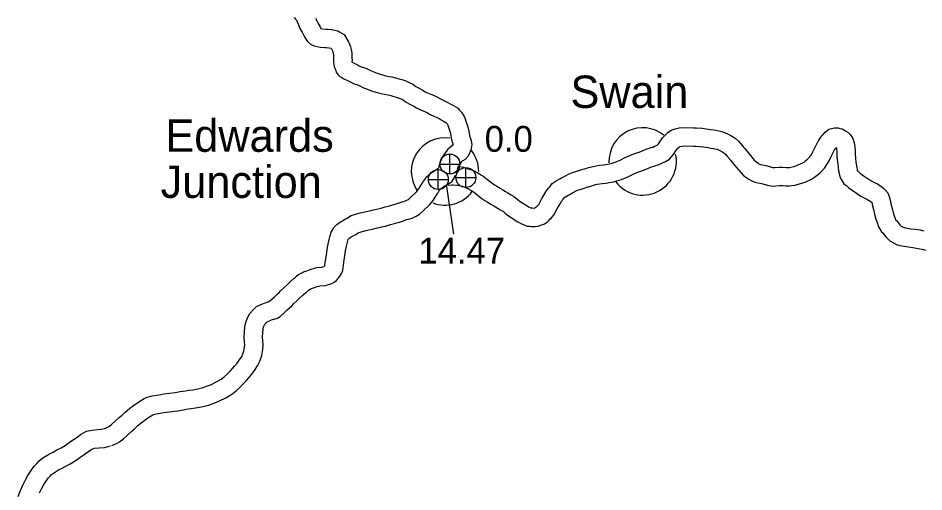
# Model space of a CAD drawing. Extents: x -939622 to -934245, y 1383184 to 1385301.
# Drawn here: x -935314.45 to -935270.12, y 1384000.45 to 1384023.64 of the extents above; entities that cross this region are included whole.
import ezdxf

# ---------------------------------------------------------------- set-up
doc = ezdxf.new("R2010")
doc.units = 0
for name, color, linetype in [('Level 10', 7, 'Continuous'), ('Level 24', 7, 'Continuous'), ('Level 25', 7, 'Continuous'), ('Level 26', 7, 'Continuous')]:
    doc.layers.add(name, color=color, linetype=linetype)

msp = doc.modelspace()

# ---------------------------------------------------------------- linework, layer by layer
at = {"layer": 'Level 10'}
for points in [[(-935300.939, 1384023.673), (-935300.871, 1384023.593), (-935300.826, 1384023.532), (-935300.787, 1384023.457), (-935300.723, 1384023.306), (-935300.657, 1384023.134), (-935300.611, 1384023.054), (-935300.556, 1384022.949), (-935300.464, 1384022.781), (-935300.436, 1384022.728), (-935300.387, 1384022.64), (-935300.296, 1384022.499), (-935300.142, 1384022.363), (-935299.969, 1384022.291)], [(-935299.889, 1384023.644), (-935299.842, 1384023.521), (-935299.822, 1384023.486), (-935299.763, 1384023.374), (-935299.671, 1384023.206), (-935299.632, 1384023.132)], [(-935299.632, 1384023.132), (-935299.551, 1384023.116), (-935299.392, 1384023.107), (-935299.273, 1384023.099), (-935299.118, 1384023.083), (-935299.038, 1384023.069), (-935298.805, 1384023.011), (-935298.715, 1384022.974), (-935298.486, 1384022.845), (-935298.276, 1384022.487), (-935298.262, 1384022.448), (-935298.25, 1384022.421), (-935298.215, 1384022.319), (-935298.184, 1384022.23), (-935298.156, 1384022.1), (-935298.121, 1384021.943), (-935298.119, 1384021.835), (-935298.112, 1384021.712), (-935298.11, 1384021.566), (-935298.115, 1384021.517), (-935298.113, 1384021.502), (-935298.11, 1384021.483), (-935298.076, 1384021.462), (-935298.006, 1384021.431), (-935297.91, 1384021.391), (-935297.836, 1384021.353), (-935297.752, 1384021.307), (-935297.658, 1384021.262), (-935297.577, 1384021.235), (-935297.395, 1384021.17), (-935297.207, 1384021.07), (-935296.886, 1384020.944), (-935296.824, 1384020.923), (-935296.735, 1384020.891), (-935296.602, 1384020.858), (-935296.463, 1384020.821), (-935296.38, 1384020.8), (-935296.303, 1384020.79), (-935296.158, 1384020.763), (-935295.978, 1384020.721), (-935295.804, 1384020.668), (-935295.677, 1384020.631), (-935295.48, 1384020.562), (-935295.308, 1384020.491), (-935295.125, 1384020.402), (-935294.993, 1384020.298), (-935294.891, 1384020.243), (-935294.643, 1384020.109), (-935294.526, 1384020.038), (-935294.411, 1384019.984), (-935294.246, 1384019.912), (-935294.121, 1384019.864), (-935293.987, 1384019.797), (-935293.847, 1384019.714), (-935293.716, 1384019.648), (-935293.586, 1384019.588), (-935293.427, 1384019.516), (-935293.312, 1384019.446), (-935293.167, 1384019.372), (-935292.952, 1384019.24), (-935292.848, 1384019.13), (-935292.752, 1384019.04), (-935292.615, 1384018.822), (-935292.578, 1384018.711), (-935292.532, 1384018.599), (-935292.476, 1384018.41), (-935292.408, 1384018.195), (-935292.381, 1384018.026), (-935292.355, 1384017.876), (-935292.334, 1384017.799), (-935292.317, 1384017.744), (-935292.282, 1384017.639), (-935292.241, 1384017.447), (-935292.279, 1384017.261), (-935292.3, 1384017.184), (-935292.325, 1384017.106), (-935292.353, 1384017.021), (-935292.428, 1384016.874), (-935292.568, 1384016.72), (-935292.681, 1384016.661), (-935292.737, 1384016.624), (-935292.747, 1384016.615), (-935292.798, 1384016.537), (-935292.904, 1384016.384), (-935292.911, 1384016.37), (-935292.94, 1384016.273), (-935292.966, 1384016.208), (-935292.98, 1384016.167), (-935292.993, 1384016.122), (-935293.004, 1384016.082), (-935293.017, 1384016.038)], [(-935299.969, 1384022.291), (-935299.823, 1384022.252), (-935299.662, 1384022.22), (-935299.448, 1384022.209), (-935299.351, 1384022.202), (-935299.241, 1384022.191), (-935299.225, 1384022.188), (-935299.13, 1384022.164), (-935299.095, 1384022.105), (-935299.086, 1384022.085), (-935299.065, 1384022.024), (-935299.052, 1384021.988), (-935299.035, 1384021.908), (-935299.019, 1384021.838), (-935299.019, 1384021.801), (-935299.011, 1384021.678), (-935299.01, 1384021.608), (-935299.021, 1384021.506), (-935299.003, 1384021.371), (-935298.987, 1384021.27), (-935298.955, 1384021.172), (-935298.926, 1384021.102), (-935298.91, 1384021.069), (-935298.881, 1384020.998), (-935298.787, 1384020.871), (-935298.702, 1384020.787), (-935298.61, 1384020.735), (-935298.503, 1384020.666), (-935298.361, 1384020.604), (-935298.289, 1384020.574), (-935298.259, 1384020.559), (-935298.162, 1384020.505), (-935297.997, 1384020.427), (-935297.872, 1384020.384), (-935297.759, 1384020.344), (-935297.585, 1384020.251), (-935297.194, 1384020.097), (-935297.118, 1384020.072), (-935296.995, 1384020.028), (-935296.827, 1384019.987), (-935296.69, 1384019.949), (-935296.544, 1384019.913), (-935296.44, 1384019.9), (-935296.345, 1384019.883), (-935296.212, 1384019.851), (-935296.061, 1384019.805), (-935295.953, 1384019.774), (-935295.8, 1384019.721), (-935295.677, 1384019.669), (-935295.605, 1384019.635), (-935295.489, 1384019.543), (-935295.319, 1384019.451), (-935295.09, 1384019.327), (-935294.953, 1384019.244), (-935294.784, 1384019.164), (-935294.587, 1384019.078), (-935294.483, 1384019.039), (-935294.418, 1384019.006), (-935294.28, 1384018.924), (-935294.108, 1384018.838), (-935293.961, 1384018.769), (-935293.849, 1384018.719), (-935293.751, 1384018.659), (-935293.607, 1384018.586), (-935293.525, 1384018.536), (-935293.483, 1384018.491), (-935293.452, 1384018.462), (-935293.435, 1384018.435), (-935293.422, 1384018.396), (-935293.382, 1384018.299), (-935293.337, 1384018.147), (-935293.286, 1384017.985), (-935293.268, 1384017.877), (-935293.235, 1384017.686), (-935293.199, 1384017.547), (-935293.173, 1384017.464), (-935293.164, 1384017.438), (-935293.164, 1384017.435), (-935293.17, 1384017.418), (-935293.276, 1384017.346), (-935293.414, 1384017.232), (-935293.492, 1384017.121), (-935293.546, 1384017.038), (-935293.676, 1384016.851), (-935293.75, 1384016.708), (-935293.791, 1384016.569), (-935293.811, 1384016.52), (-935293.838, 1384016.44), (-935293.882, 1384016.293)], [(-935291.545, 1384015.794), (-935291.271, 1384015.572), (-935291.201, 1384015.526), (-935291.13, 1384015.477), (-935291.029, 1384015.418), (-935290.863, 1384015.31), (-935290.836, 1384015.292), (-935290.721, 1384015.234), (-935290.602, 1384015.157), (-935290.485, 1384015.083), (-935290.408, 1384015.036), (-935290.324, 1384014.99), (-935290.206, 1384014.92), (-935290.116, 1384014.857), (-935290.028, 1384014.777), (-935289.958, 1384014.72), (-935289.881, 1384014.67), (-935289.711, 1384014.562), (-935289.674, 1384014.531), (-935289.62, 1384014.505), (-935289.533, 1384014.446), (-935289.482, 1384014.415), (-935289.437, 1384014.391), (-935289.359, 1384014.36), (-935289.331, 1384014.349), (-935289.288, 1384014.345), (-935289.201, 1384014.344), (-935289.177, 1384014.344), (-935289.169, 1384014.348), (-935289.136, 1384014.362), (-935289.105, 1384014.38), (-935289.088, 1384014.396), (-935289.053, 1384014.43), (-935289.011, 1384014.473), (-935288.968, 1384014.519), (-935288.82, 1384014.812), (-935288.743, 1384014.936), (-935288.575, 1384015.215), (-935288.496, 1384015.315), (-935288.433, 1384015.383), (-935288.308, 1384015.54), (-935288.121, 1384015.669), (-935287.94, 1384015.765), (-935287.848, 1384015.821), (-935287.731, 1384015.885), (-935287.482, 1384016.012), (-935287.324, 1384016.079), (-935287.16, 1384016.125), (-935287.048, 1384016.163), (-935286.809, 1384016.252), (-935286.73, 1384016.266), (-935286.613, 1384016.297), (-935286.531, 1384016.321), (-935286.31, 1384016.381), (-935285.996, 1384016.439), (-935285.802, 1384016.46), (-935285.689, 1384016.48), (-935285.503, 1384016.513), (-935285.379, 1384016.545), (-935285.227, 1384016.588), (-935284.99, 1384016.69), (-935284.735, 1384016.817), (-935284.513, 1384016.918), (-935284.317, 1384016.988), (-935284.119, 1384017.056), (-935284.055, 1384017.082), (-935283.797, 1384017.186), (-935283.704, 1384017.219), (-935283.565, 1384017.27), (-935283.415, 1384017.316), (-935283.389, 1384017.329), (-935283.31, 1384017.369), (-935283.162, 1384017.425), (-935283.152, 1384017.432), (-935283.11, 1384017.479), (-935283.042, 1384017.588), (-935282.914, 1384017.772), (-935282.801, 1384017.892), (-935282.658, 1384018.035), (-935282.489, 1384018.153), (-935282.292, 1384018.218), (-935282.095, 1384018.263), (-935281.911, 1384018.287), (-935281.401, 1384018.268), (-935281.268, 1384018.273), (-935280.967, 1384018.253), (-935280.775, 1384018.226), (-935280.546, 1384018.194), (-935280.388, 1384018.167), (-935280.24, 1384018.14), (-935280.151, 1384018.121), (-935279.965, 1384018.078), (-935279.724, 1384017.978), (-935279.569, 1384017.899), (-935279.35, 1384017.761), (-935279.19, 1384017.609), (-935279.08, 1384017.487), (-935278.939, 1384017.315)], [(-935278.941, 1384017.317), (-935278.888, 1384017.253), (-935278.755, 1384017.091), (-935278.6, 1384016.907), (-935278.491, 1384016.775), (-935278.404, 1384016.677), (-935278.362, 1384016.634), (-935278.301, 1384016.588), (-935278.225, 1384016.534), (-935278.189, 1384016.507), (-935278.161, 1384016.492), (-935278.116, 1384016.475), (-935278.037, 1384016.455), (-935277.858, 1384016.418), (-935277.667, 1384016.369), (-935277.521, 1384016.331), (-935277.489, 1384016.326), (-935277.448, 1384016.322), (-935277.417, 1384016.324), (-935277.2, 1384016.339), (-935277.032, 1384016.342), (-935276.849, 1384016.335), (-935276.734, 1384016.333), (-935276.698, 1384016.335), (-935276.623, 1384016.35), (-935276.486, 1384016.382), (-935276.382, 1384016.414), (-935276.268, 1384016.453), (-935276.049, 1384016.554), (-935275.979, 1384016.596), (-935275.895, 1384016.663), (-935275.806, 1384016.732), (-935275.697, 1384016.852), (-935275.607, 1384016.985), (-935275.548, 1384017.095), (-935275.49, 1384017.223), (-935275.306, 1384017.589), (-935275.283, 1384017.623), (-935275.263, 1384017.66), (-935275.158, 1384017.81), (-935275.108, 1384017.871), (-935275.052, 1384017.946), (-935274.951, 1384018.055), (-935274.892, 1384018.1), (-935274.775, 1384018.199), (-935274.632, 1384018.236), (-935274.489, 1384018.276), (-935274.318, 1384018.261), (-935274.228, 1384018.242), (-935274.115, 1384018.214), (-935274.028, 1384018.165), (-935273.947, 1384018.12), (-935273.845, 1384018.054), (-935273.733, 1384017.938), (-935273.609, 1384017.774), (-935273.524, 1384017.546), (-935273.5, 1384017.349), (-935273.481, 1384017.143), (-935273.473, 1384016.957), (-935273.459, 1384016.791), (-935273.442, 1384016.585), (-935273.403, 1384016.306), (-935273.39, 1384016.239), (-935273.375, 1384016.171), (-935273.331, 1384016.142), (-935273.196, 1384016.017), (-935273.097, 1384015.937), (-935272.744, 1384015.704), (-935272.601, 1384015.632), (-935272.5, 1384015.57), (-935272.393, 1384015.523), (-935272.266, 1384015.44), (-935272.162, 1384015.368), (-935272.046, 1384015.273), (-935271.878, 1384015.08), (-935271.816, 1384014.903), (-935271.769, 1384014.73), (-935271.714, 1384014.489), (-935271.659, 1384014.276), (-935271.599, 1384014.051), (-935271.572, 1384013.964), (-935271.545, 1384013.886), (-935271.524, 1384013.827), (-935271.51, 1384013.791), (-935271.5, 1384013.77), (-935271.487, 1384013.749), (-935271.446, 1384013.711), (-935271.347, 1384013.578), (-935271.302, 1384013.52), (-935271.235, 1384013.459), (-935271.172, 1384013.419), (-935271.133, 1384013.401), (-935271.083, 1384013.385), (-935270.913, 1384013.357), (-935270.754, 1384013.331), (-935270.528, 1384013.307), (-935270.304, 1384013.269), (-935270.122, 1384013.23)], [(-935292.113, 1384015.096), (-935291.804, 1384014.845), (-935291.704, 1384014.779), (-935291.612, 1384014.716), (-935291.501, 1384014.651), (-935291.359, 1384014.559), (-935291.289, 1384014.512), (-935291.168, 1384014.452), (-935291.088, 1384014.4), (-935290.962, 1384014.32), (-935290.858, 1384014.256), (-935290.767, 1384014.207), (-935290.697, 1384014.165), (-935290.678, 1384014.152), (-935290.615, 1384014.095), (-935290.491, 1384013.993), (-935290.368, 1384013.913), (-935290.241, 1384013.832), (-935290.163, 1384013.768), (-935290.072, 1384013.724), (-935290.02, 1384013.689), (-935289.925, 1384013.631), (-935289.813, 1384013.572), (-935289.687, 1384013.522), (-935289.534, 1384013.463), (-935289.409, 1384013.453), (-935289.336, 1384013.446), (-935289.202, 1384013.444), (-935289.148, 1384013.445), (-935288.992, 1384013.447), (-935288.82, 1384013.518), (-935288.722, 1384013.559), (-935288.562, 1384013.658), (-935288.473, 1384013.739), (-935288.419, 1384013.791), (-935288.36, 1384013.851), (-935288.244, 1384013.975), (-935288.178, 1384014.085), (-935288.034, 1384014.372), (-935287.976, 1384014.466), (-935287.833, 1384014.702), (-935287.812, 1384014.73), (-935287.75, 1384014.795), (-935287.686, 1384014.876), (-935287.653, 1384014.899), (-935287.495, 1384014.982), (-935287.397, 1384015.042), (-935287.311, 1384015.089), (-935287.101, 1384015.196), (-935287.026, 1384015.228), (-935286.897, 1384015.264), (-935286.747, 1384015.314), (-935286.573, 1384015.38), (-935286.539, 1384015.386), (-935286.369, 1384015.43), (-935286.283, 1384015.456), (-935286.11, 1384015.503), (-935285.866, 1384015.548), (-935285.677, 1384015.568), (-935285.533, 1384015.594), (-935285.312, 1384015.632), (-935285.142, 1384015.676), (-935284.924, 1384015.739), (-935284.612, 1384015.873), (-935284.348, 1384016.005), (-935284.176, 1384016.083), (-935284.021, 1384016.138), (-935283.8, 1384016.214), (-935283.715, 1384016.249), (-935283.477, 1384016.344), (-935283.398, 1384016.373), (-935283.279, 1384016.416), (-935283.082, 1384016.476), (-935282.984, 1384016.525), (-935282.943, 1384016.546), (-935282.763, 1384016.614), (-935282.564, 1384016.737), (-935282.387, 1384016.939), (-935282.291, 1384017.091), (-935282.213, 1384017.204), (-935282.155, 1384017.266), (-935282.08, 1384017.341), (-935282.051, 1384017.35), (-935281.937, 1384017.376), (-935281.869, 1384017.385), (-935281.401, 1384017.368), (-935281.282, 1384017.372), (-935281.06, 1384017.357), (-935280.898, 1384017.334), (-935280.682, 1384017.305), (-935280.545, 1384017.281), (-935280.417, 1384017.258), (-935280.349, 1384017.243), (-935280.24, 1384017.218), (-935280.101, 1384017.16), (-935280.014, 1384017.116), (-935279.906, 1384017.047), (-935279.835, 1384016.98), (-935279.763, 1384016.9), (-935279.635, 1384016.744)], [(-935279.634, 1384016.742), (-935279.583, 1384016.681), (-935279.448, 1384016.516), (-935279.292, 1384016.331), (-935279.175, 1384016.189), (-935279.062, 1384016.062), (-935278.957, 1384015.956), (-935278.831, 1384015.86), (-935278.756, 1384015.807), (-935278.682, 1384015.752), (-935278.541, 1384015.673), (-935278.387, 1384015.615), (-935278.238, 1384015.577), (-935278.061, 1384015.54), (-935277.891, 1384015.497), (-935277.706, 1384015.449), (-935277.6, 1384015.432), (-935277.461, 1384015.42), (-935277.359, 1384015.426), (-935277.163, 1384015.44), (-935277.043, 1384015.441), (-935276.871, 1384015.435), (-935276.716, 1384015.433), (-935276.59, 1384015.439), (-935276.432, 1384015.47), (-935276.252, 1384015.513), (-935276.105, 1384015.557), (-935275.932, 1384015.617), (-935275.626, 1384015.758), (-935275.464, 1384015.857), (-935275.34, 1384015.954), (-935275.192, 1384016.069), (-935274.987, 1384016.296), (-935274.836, 1384016.52), (-935274.742, 1384016.694), (-935274.678, 1384016.833), (-935274.528, 1384017.132), (-935274.511, 1384017.159), (-935274.495, 1384017.188), (-935274.442, 1384017.264), (-935274.402, 1384017.312), (-935274.395, 1384017.253), (-935274.379, 1384017.081), (-935274.371, 1384016.9), (-935274.356, 1384016.717), (-935274.337, 1384016.485), (-935274.291, 1384016.158), (-935274.271, 1384016.057), (-935274.249, 1384015.958), (-935274.219, 1384015.838), (-935274.156, 1384015.716), (-935274.042, 1384015.533), (-935273.888, 1384015.432), (-935273.787, 1384015.337), (-935273.631, 1384015.21), (-935273.197, 1384014.924), (-935273.038, 1384014.844), (-935272.916, 1384014.77), (-935272.823, 1384014.729), (-935272.769, 1384014.694), (-935272.704, 1384014.648), (-935272.674, 1384014.624), (-935272.673, 1384014.623), (-935272.642, 1384014.511), (-935272.589, 1384014.277), (-935272.53, 1384014.047), (-935272.464, 1384013.805), (-935272.428, 1384013.682), (-935272.393, 1384013.586), (-935272.37, 1384013.52), (-935272.334, 1384013.424), (-935272.289, 1384013.337), (-935272.198, 1384013.18), (-935272.117, 1384013.105), (-935272.064, 1384013.035), (-935271.968, 1384012.909), (-935271.78, 1384012.738), (-935271.608, 1384012.631), (-935271.465, 1384012.561), (-935271.292, 1384012.508), (-935271.059, 1384012.469), (-935270.875, 1384012.439), (-935270.651, 1384012.415), (-935270.472, 1384012.385), (-935270.311, 1384012.35)], [(-935292.892, 1384016.377), (-935292.885, 1384016.378), (-935292.759, 1384016.364), (-935292.658, 1384016.34), (-935292.549, 1384016.299), (-935292.472, 1384016.284), (-935292.371, 1384016.252), (-935292.298, 1384016.224), (-935292.215, 1384016.192), (-935292.098, 1384016.142), (-935291.971, 1384016.082), (-935291.804, 1384015.968), (-935291.683, 1384015.899), (-935291.559, 1384015.806)], [(-935299.824, 1384011.431), (-935299.581, 1384011.449), (-935299.541, 1384011.46), (-935299.476, 1384011.477), (-935299.454, 1384011.507), (-935299.451, 1384011.512), (-935299.445, 1384011.526), (-935299.424, 1384011.697), (-935299.381, 1384011.931), (-935299.311, 1384012.406), (-935299.256, 1384012.657), (-935299.229, 1384012.802), (-935299.181, 1384012.995), (-935299.124, 1384013.16), (-935299.072, 1384013.265), (-935299.011, 1384013.367), (-935298.92, 1384013.472), (-935298.847, 1384013.541), (-935298.774, 1384013.596), (-935298.69, 1384013.654), (-935298.612, 1384013.699), (-935298.472, 1384013.786), (-935298.385, 1384013.829), (-935298.152, 1384013.97), (-935297.708, 1384014.106), (-935297.485, 1384014.15), (-935297.337, 1384014.188), (-935297.069, 1384014.257), (-935296.833, 1384014.305), (-935296.687, 1384014.33), (-935296.479, 1384014.395), (-935296.271, 1384014.457), (-935296.13, 1384014.495), (-935296.043, 1384014.515), (-935295.951, 1384014.55), (-935295.805, 1384014.603), (-935295.705, 1384014.635), (-935295.541, 1384014.684), (-935295.454, 1384014.71), (-935295.388, 1384014.739), (-935295.349, 1384014.762), (-935295.217, 1384014.888), (-935294.99, 1384015.095), (-935294.944, 1384015.159), (-935294.871, 1384015.251), (-935294.796, 1384015.362), (-935294.742, 1384015.447), (-935294.681, 1384015.551), (-935294.605, 1384015.665), (-935294.553, 1384015.745), (-935294.472, 1384015.857), (-935294.348, 1384015.976), (-935294.26, 1384016.049), (-935294.194, 1384016.096), (-935294.107, 1384016.155), (-935294.015, 1384016.219), (-935293.945, 1384016.257), (-935293.879, 1384016.294)], [(-935293.057, 1384015.943), (-935293.239, 1384015.622)], [(-935299.677, 1384010.54), (-935299.429, 1384010.557), (-935299.308, 1384010.59), (-935299.193, 1384010.621), (-935299.101, 1384010.655), (-935298.986, 1384010.717), (-935298.892, 1384010.784), (-935298.797, 1384010.881), (-935298.699, 1384011.015), (-935298.643, 1384011.113), (-935298.567, 1384011.292), (-935298.534, 1384011.56), (-935298.493, 1384011.784), (-935298.426, 1384012.243), (-935298.373, 1384012.48), (-935298.349, 1384012.612), (-935298.318, 1384012.739), (-935298.293, 1384012.809), (-935298.282, 1384012.832), (-935298.278, 1384012.838), (-935298.269, 1384012.849), (-935298.264, 1384012.853), (-935298.248, 1384012.865), (-935298.208, 1384012.893), (-935298.148, 1384012.928), (-935298.049, 1384012.989), (-935298.043, 1384012.994), (-935297.953, 1384013.038), (-935297.781, 1384013.142), (-935297.489, 1384013.232), (-935297.287, 1384013.272), (-935297.113, 1384013.316), (-935296.866, 1384013.38), (-935296.666, 1384013.421), (-935296.476, 1384013.454), (-935296.218, 1384013.533), (-935296.026, 1384013.591), (-935295.91, 1384013.622), (-935295.781, 1384013.652), (-935295.64, 1384013.705), (-935295.512, 1384013.751), (-935295.438, 1384013.776), (-935295.285, 1384013.821), (-935295.139, 1384013.864), (-935294.973, 1384013.939), (-935294.803, 1384014.039), (-935294.603, 1384014.23), (-935294.315, 1384014.493), (-935294.225, 1384014.617), (-935294.144, 1384014.719), (-935294.043, 1384014.868), (-935293.974, 1384014.977), (-935293.917, 1384015.073), (-935293.852, 1384015.171), (-935293.809, 1384015.238), (-935293.79, 1384015.264), (-935293.749, 1384015.304), (-935293.712, 1384015.335), (-935293.683, 1384015.355), (-935293.597, 1384015.413), (-935293.54, 1384015.453), (-935293.509, 1384015.47), (-935293.239, 1384015.622)], [(-935293.487, 1384015.474), (-935293.331, 1384015.469), (-935293.226, 1384015.474), (-935293.176, 1384015.474), (-935293.156, 1384015.475), (-935292.962, 1384015.464), (-935292.902, 1384015.47), (-935292.793, 1384015.43), (-935292.696, 1384015.411), (-935292.67, 1384015.403), (-935292.622, 1384015.384), (-935292.554, 1384015.358), (-935292.466, 1384015.32), (-935292.419, 1384015.298), (-935292.283, 1384015.206), (-935292.18, 1384015.146), (-935292.098, 1384015.085)], [(-935270.32, 1384012.352), (-935270.201, 1384012.324), (-935270.035, 1384012.284)], [(-935310.224, 1384003.545), (-935310.035, 1384003.626), (-935310.009, 1384003.643), (-935309.875, 1384003.74), (-935309.49, 1384004.097), (-935309.355, 1384004.21), (-935309.209, 1384004.347), (-935309.002, 1384004.525), (-935308.793, 1384004.687), (-935308.661, 1384004.781), (-935308.503, 1384004.88), (-935308.287, 1384005.015), (-935308.132, 1384005.082), (-935307.898, 1384005.148), (-935307.653, 1384005.187), (-935307.463, 1384005.22), (-935307.32, 1384005.242), (-935307.048, 1384005.275), (-935306.771, 1384005.312), (-935306.52, 1384005.355), (-935306.263, 1384005.398), (-935306.098, 1384005.42), (-935305.898, 1384005.445), (-935305.663, 1384005.487), (-935305.4, 1384005.556), (-935305.23, 1384005.614), (-935304.992, 1384005.711), (-935304.687, 1384005.863), (-935304.507, 1384005.971), (-935304.361, 1384006.084), (-935304.216, 1384006.216), (-935304.073, 1384006.364), (-935303.956, 1384006.495), (-935303.856, 1384006.604), (-935303.739, 1384006.748), (-935303.63, 1384006.903), (-935303.509, 1384007.082), (-935303.446, 1384007.2), (-935303.402, 1384007.337), (-935303.368, 1384007.534), (-935303.36, 1384007.646), (-935303.372, 1384007.778), (-935303.384, 1384008.024), (-935303.38, 1384008.295), (-935303.356, 1384008.511), (-935303.342, 1384008.625), (-935303.292, 1384008.794), (-935303.233, 1384008.966), (-935303.114, 1384009.174), (-935302.936, 1384009.378), (-935302.785, 1384009.529), (-935302.531, 1384009.641), (-935302.357, 1384009.709), (-935302.27, 1384009.738), (-935302.168, 1384009.77), (-935302.142, 1384009.776), (-935302.032, 1384009.874), (-935301.907, 1384010.002), (-935301.797, 1384010.105), (-935301.682, 1384010.208), (-935301.605, 1384010.285), (-935301.436, 1384010.45), (-935301.29, 1384010.589), (-935301.109, 1384010.764), (-935300.936, 1384010.915), (-935300.886, 1384010.95), (-935300.824, 1384011), (-935300.724, 1384011.083), (-935300.566, 1384011.173), (-935300.486, 1384011.213), (-935300.328, 1384011.273), (-935300.161, 1384011.34), (-935300.054, 1384011.371), (-935299.824, 1384011.431)], [(-935309.872, 1384002.717), (-935309.611, 1384002.828), (-935309.499, 1384002.9), (-935309.303, 1384003.043), (-935308.894, 1384003.422), (-935308.758, 1384003.537), (-935308.609, 1384003.676), (-935308.432, 1384003.827), (-935308.256, 1384003.964), (-935308.16, 1384004.032), (-935308.024, 1384004.118), (-935307.867, 1384004.216), (-935307.83, 1384004.233), (-935307.704, 1384004.268), (-935307.505, 1384004.3), (-935307.317, 1384004.332), (-935307.196, 1384004.351), (-935306.935, 1384004.383), (-935306.635, 1384004.422), (-935306.37, 1384004.468), (-935306.13, 1384004.508), (-935305.983, 1384004.527), (-935305.763, 1384004.555), (-935305.47, 1384004.607), (-935305.139, 1384004.693), (-935304.913, 1384004.772), (-935304.622, 1384004.89), (-935304.255, 1384005.073), (-935303.997, 1384005.228), (-935303.781, 1384005.395), (-935303.59, 1384005.569), (-935303.414, 1384005.751), (-935303.29, 1384005.89), (-935303.175, 1384006.015), (-935303.02, 1384006.206), (-935302.889, 1384006.392), (-935302.738, 1384006.616), (-935302.614, 1384006.846), (-935302.525, 1384007.122), (-935302.474, 1384007.425), (-935302.457, 1384007.654), (-935302.474, 1384007.841), (-935302.484, 1384008.04), (-935302.481, 1384008.237), (-935302.462, 1384008.406), (-935302.458, 1384008.442), (-935302.435, 1384008.52), (-935302.409, 1384008.593), (-935302.377, 1384008.65), (-935302.278, 1384008.763), (-935302.267, 1384008.774), (-935302.185, 1384008.81), (-935302.052, 1384008.862), (-935301.996, 1384008.881), (-935301.924, 1384008.903), (-935301.756, 1384008.946), (-935301.62, 1384009.036), (-935301.411, 1384009.223), (-935301.278, 1384009.358), (-935301.189, 1384009.441), (-935301.063, 1384009.554), (-935300.972, 1384009.645), (-935300.81, 1384009.803), (-935300.667, 1384009.94), (-935300.5, 1384010.1), (-935300.378, 1384010.207), (-935300.344, 1384010.231), (-935300.256, 1384010.302), (-935300.209, 1384010.341), (-935300.141, 1384010.379), (-935300.125, 1384010.388), (-935300.001, 1384010.435), (-935299.868, 1384010.488), (-935299.813, 1384010.504), (-935299.677, 1384010.54)], [(-935314.454, 1384000.219), (-935314.34, 1384000.512), (-935314.223, 1384000.775), (-935314.094, 1384001.039), (-935313.983, 1384001.241), (-935313.883, 1384001.398), (-935313.746, 1384001.597), (-935313.662, 1384001.707), (-935313.538, 1384001.844), (-935313.418, 1384001.971), (-935313.239, 1384002.106), (-935313.047, 1384002.23), (-935312.916, 1384002.308), (-935312.742, 1384002.396), (-935312.552, 1384002.498), (-935312.347, 1384002.608), (-935312.145, 1384002.724), (-935311.95, 1384002.86), (-935311.691, 1384003.046), (-935311.519, 1384003.161), (-935311.399, 1384003.248), (-935311.287, 1384003.319), (-935311.102, 1384003.413), (-935310.847, 1384003.471), (-935310.563, 1384003.497), (-935310.373, 1384003.514), (-935310.158, 1384003.568)], [(-935313.407, 1384000.395), (-935313.296, 1384000.623), (-935313.208, 1384000.782), (-935313.133, 1384000.901), (-935313.017, 1384001.068), (-935312.969, 1384001.131), (-935312.876, 1384001.234), (-935312.815, 1384001.298), (-935312.724, 1384001.367), (-935312.573, 1384001.464), (-935312.483, 1384001.518), (-935312.326, 1384001.598), (-935312.126, 1384001.705), (-935311.91, 1384001.821), (-935311.662, 1384001.963), (-935311.43, 1384002.126), (-935311.179, 1384002.305), (-935311.002, 1384002.424), (-935310.893, 1384002.503), (-935310.843, 1384002.535), (-935310.794, 1384002.56), (-935310.707, 1384002.58), (-935310.481, 1384002.6), (-935310.222, 1384002.624), (-935309.939, 1384002.695)]]:
    msp.add_lwpolyline(points, dxfattribs=at)
at = {"layer": 'Level 24'}
for centre, start, end in [((-935283.882, 1384016.626), 51.1001, 182.1669), ((-935293.558, 1384016.132), 81.7841, 213.43), ((-935293.558, 1384016.132), 359.6968, 38.5169), ((-935283.882, 1384016.626), 217.5497, 12.6282), ((-935293.558, 1384016.132), 248.6041, 323.5518)]:
    msp.add_arc(centre, 1.65, start, end, dxfattribs=at)
at = {"layer": 'Level 25'}
msp.add_line((-935293.479, 1384015.399), (-935293.143, 1384013.068), dxfattribs=at)
at = {"layer": 'Level 26'}
for p, q in [((-935293.321, 1384016.011), (-935293.321, 1384016.986)), ((-935293.808, 1384016.498), (-935292.833, 1384016.498)), ((-935292.536, 1384015.346), (-935292.536, 1384016.321)), ((-935293.885, 1384015.252), (-935293.885, 1384016.227)), ((-935294.373, 1384015.739), (-935293.398, 1384015.739)), ((-935293.024, 1384015.834), (-935292.049, 1384015.834))]:
    msp.add_line(p, q, dxfattribs=at)
for centre in [(-935293.321, 1384016.498), (-935292.536, 1384015.834), (-935293.885, 1384015.739)]:
    msp.add_circle(centre, 0.487, dxfattribs=at)

# ---------------------------------------------------------------- texts
at = {"layer": 'Level 24'}
for s, p in [('Swain', (-935287.417, 1384019.243)), ('Edwards', (-935307.244, 1384017.096)), ('Junction', (-935307.479, 1384014.838))]:
    msp.add_text(s, height=1.584, dxfattribs=at).set_placement(p)
at = {"layer": 'Level 25'}
for s, p in [('0.0', (-935291.615, 1384017.096)), ('14.47', (-935294.858, 1384011.623))]:
    msp.add_text(s, height=1.2672, dxfattribs=at).set_placement(p)

doc.saveas('drawing.dxf')
